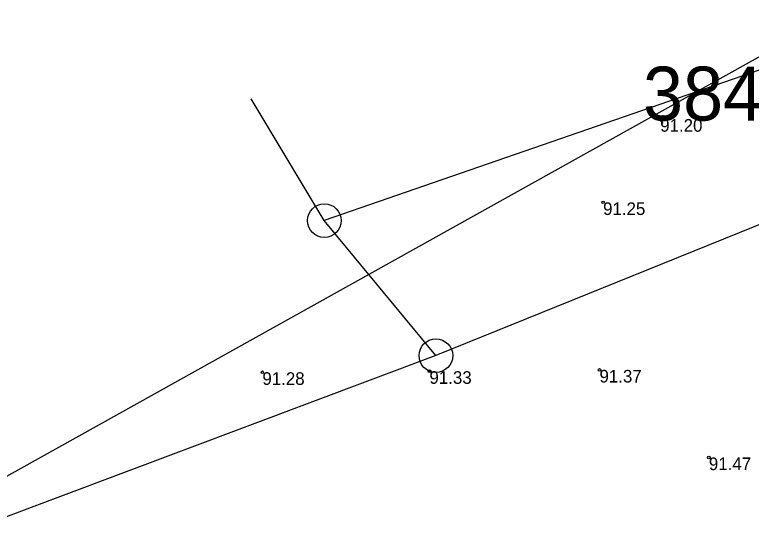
# Model space of a CAD drawing. Extents: x 316000 to 728450, y 314368 to 726000.
# Drawn here: x 725766.2 to 725985.1, y 315718.9 to 315870.5 of the extents above; entities that cross this region are included whole.
import ezdxf

# ---------------------------------------------------------------- set-up
doc = ezdxf.new("R2010")
doc.units = 0
for name, color, linetype in [('10', 7, 'Continuous'), ('24', 7, 'Continuous'), ('59', 7, 'Continuous'), ('RAMI_UZMR_####_####_#', 7, 'Continuous'), ('RELJ_AATZ_####_TKST_#', 7, 'Continuous'), ('RELJ_ELEM_####_####_#', 7, 'Continuous'), ('TERT_ELEM_####_####_#', 7, 'Continuous')]:
    doc.layers.add(name, color=color, linetype=linetype)

msp = doc.modelspace()

# ---------------------------------------------------------------- linework, layer by layer
at = {"layer": '10'}
for centre in [(725858.2, 315809.4), (725891.35, 315769.28)]:
    msp.add_circle(centre, 5, dxfattribs=at)
at = {"layer": '24'}
for p, q in [((726064.11, 315880.58), (725858.2, 315809.4)), ((726104.77, 315855.74), (725891.35, 315769.28)), ((725858.2, 315809.4), (725836.52, 315845.54)), ((725891.35, 315769.28), (725858.2, 315809.4)), ((725891.35, 315769.28), (725528.77, 315633.25))]:
    msp.add_line(p, q, dxfattribs=at)
at = {"layer": 'RAMI_UZMR_####_####_#'}
msp.add_lwpolyline([(727254.69, 315085.95), (727002.7, 315002.84), (726508.21, 314868.03), (726416.7, 314837.05), (725982.38, 314530.96), (725916.44, 314513.26), (725799.16, 314549.2), (725735.9, 314623.63), (725701.82, 314711.1), (725697.25, 315112.64), (725659.91, 315163.35), (725614.81, 315211.65), (725561.8, 315231.45), (725500.09, 315274.21), (725474.77, 315308.26), (725484.26, 315374.77), (725505.03, 315405.04), (725554.87, 315404.25), (725559.14, 315567.14), (725558.67, 315591.68), (725662, 315676.73), (726089.69, 315915.19)], dxfattribs=at)
at = {"layer": 'RELJ_ELEM_####_####_#'}
for centre in [(725941.03, 315814.81), (725839.81, 315764.35), (725889.44, 315764.66), (725939.96, 315765.05), (725972.46, 315739.03)]:
    msp.add_circle(centre, 0.375, dxfattribs=at)
at = {"layer": 'TERT_ELEM_####_####_#'}
for centre, radius in [((725956.92, 315839.6), 0.096), ((725957.35, 315839.58), 0.144), ((725958, 315839.55), 0.192), ((725958.41, 315838.85), 0.144), ((725958.52, 315840.16), 0.144), ((725958.81, 315840.51), 0.096), ((725958.65, 315838.42), 0.096)]:
    msp.add_circle(centre, radius, dxfattribs=at)

# ---------------------------------------------------------------- texts
at = {"layer": '59'}
msp.add_text('38440070161', height=16, dxfattribs=at).set_placement((725952.89, 315839.13))
at = {"layer": 'RELJ_AATZ_####_TKST_#'}
for s, p in [('91.20', (725958, 315835.8)), ('91.25', (725941.03, 315811.06)), ('91.28', (725839.81, 315760.6)), ('91.33', (725889.44, 315760.91)), ('91.37', (725939.96, 315761.3)), ('91.47', (725972.46, 315735.28))]:
    msp.add_text(s, height=3.75, dxfattribs=at).set_placement(p)

doc.saveas('drawing.dxf')
